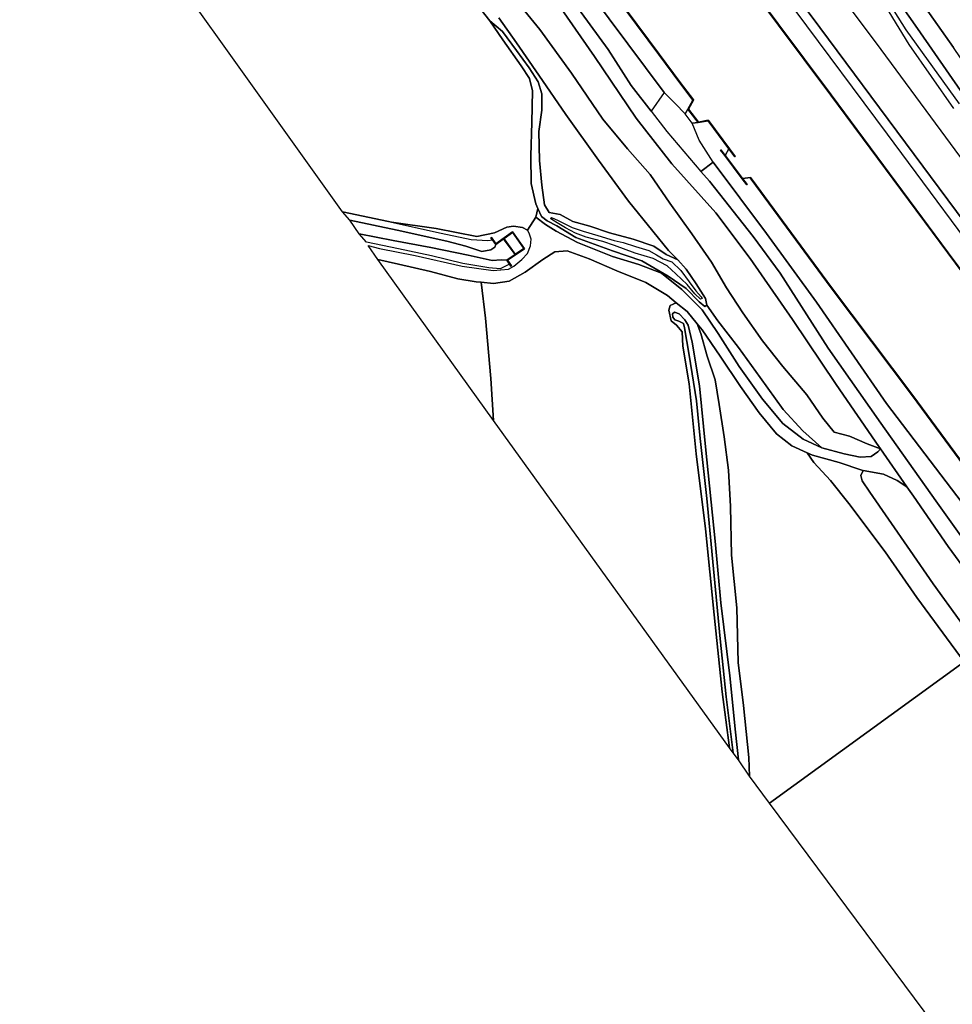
# Model space of a CAD drawing. Extents: x -26035517 to 31750492, y -9237385 to 8160032.
# Tile 264 of 298: x 28966191 to 29167820, y -5734461 to -5521582. Entities that reach past the tile are written whole.
import ezdxf

# ---------------------------------------------------------------- set-up
doc = ezdxf.new("R2010")
doc.units = 0
doc.layers.add('T-25', color=7, linetype='CONTINUOUS')

msp = doc.modelspace()

# ---------------------------------------------------------------- linework, layer by layer
at = {"layer": 'T-25', "color": 9}
for points in [[(29208194, -5574558, 13966), (29207340, -5574419, 13958), (29205314, -5573747, 13962), (29202950, -5572871, 13958), (29199531, -5570703, 13929), (29196818, -5567963, 13904), (29191385, -5561064, 13908), (29182118, -5548337, 13933), (29168075, -5527597, 14007), (29154252, -5507940, 13995), (29137120, -5483508, 14101), (29122438, -5462471, 14142), (29105234, -5437817, 14171), (29092875, -5420352, 14183), (29079268, -5401048, 14224), (29068021, -5384900, 14236), (29053424, -5363955, 14236), (29038658, -5343094, 14265), (29025225, -5323866, 14245), (29016823, -5311979, 14216)], [(29013436, -5314413, 14277), (29026442, -5332748, 14310), (29040953, -5353232, 14286), (29054032, -5371917, 14318), (29067228, -5390830, 14327), (29080111, -5409208, 14314), (29080124, -5409226, 14314), (29093704, -5428477, 14294), (29106204, -5446495, 14290), (29119830, -5465899, 14179), (29133656, -5485614, 14159), (29147055, -5504544, 14097), (29151455, -5510817, 14085), (29160330, -5523468, 14060), (29173306, -5542278, 14003), (29185279, -5559409, 13978), (29190915, -5567352, 13982), (29196661, -5573769, 13958), (29199670, -5575915, 13958), (29202527, -5577278, 14015), (29206241, -5578654, 14056), (29209888, -5579808, 14048), (29211873, -5580149, 13995)], [(29181429, -5580134, 15019), (29157697, -5548200, 14982), (29139181, -5523281, 14876), (29113090, -5488314, 14876), (29088683, -5455421, 14782), (29071826, -5432839, 14794), (29051388, -5405314, 14773), (29029456, -5375805, 14720), (29006127, -5344593, 14700), (28993844, -5328158, 14650), (29000084, -5323872, 14659), (29000084, -5323872, 14659), (29010093, -5337089, 14655), (29025017, -5357191, 14691), (29043049, -5381523, 14806), (29062351, -5407445, 14831), (29077081, -5427080, 14855), (29091212, -5446115, 14794), (29112204, -5474265, 14892), (29129267, -5497065, 14929), (29152337, -5528050, 14974), (29170633, -5552772, 14999)], [(29000084, -5323872, 14659), (29010093, -5337089, 14655), (29025017, -5357191, 14691), (29043049, -5381523, 14806), (29062351, -5407445, 14831), (29077081, -5427080, 14855), (29091212, -5446115, 14794), (29112204, -5474265, 14892), (29129267, -5497065, 14929), (29152337, -5528050, 14974), (29170633, -5552772, 14999), (29181368, -5567028, 15011), (29184769, -5570856, 14995), (29189219, -5575521, 14995), (29193903, -5580093, 15011), (29196093, -5582528, 14991), (29199216, -5586544, 15044), (29204314, -5593233, 14941), (29214587, -5606958, 14917), (29220158, -5614426, 14937), (29222344, -5617758, 14950), (29224367, -5621140, 15010)], [(28993844, -5328158, 14650), (29006127, -5344593, 14700), (29029456, -5375805, 14720), (29051388, -5405314, 14773), (29071826, -5432839, 14794), (29088683, -5455421, 14782), (29113090, -5488314, 14876), (29139181, -5523281, 14876), (29157697, -5548200, 14982), (29181429, -5580134, 15019), (29202279, -5608128, 15023), (29216370, -5627063, 15075)], [(29191806, -5605415, 13048), (29166940, -5571957, 13027), (29141637, -5537850, 13023), (29118812, -5507193, 13044), (29092928, -5472566, 13052), (29069525, -5440806, 13044), (29051477, -5416553, 13048), (29028855, -5386109, 13027), (29007482, -5357317, 13035), (28988572, -5331897, 13019), (28992258, -5329407, 14681), (28992258, -5329407, 14681), (29001620, -5342444, 14626), (29018651, -5365119, 14523), (29038905, -5392635, 14499), (29054609, -5414107, 14478), (29069140, -5433548, 14425), (29085202, -5454417, 14593), (29112896, -5491752, 14454), (29133755, -5519512, 14548), (29153720, -5546367, 14675), (29178326, -5579463, 14712)], [(28988564, -5331970, 13019), (29007442, -5357347, 13035), (29028815, -5386139, 13027), (29051437, -5416583, 13048), (29069485, -5440836, 13044), (29092888, -5472596, 13052), (29118772, -5507223, 13044), (29141597, -5537880, 13023), (29166900, -5571987, 13027), (29191766, -5605445, 13048), (29210752, -5631078, 13014)], [(28988572, -5331897, 13019), (29007482, -5357317, 13035), (29028855, -5386109, 13027), (29051477, -5416553, 13048), (29069525, -5440806, 13044), (29092928, -5472566, 13052), (29118812, -5507193, 13044), (29141637, -5537850, 13023), (29166940, -5571957, 13027), (29191806, -5605415, 13048), (29210792, -5631048, 13014)], [(29111838, -5538977, 12880), (29111754, -5538983, 13158), (29108939, -5535218, 13158), (29104360, -5529096, 13158), (29080641, -5497172, 13142), (29058869, -5467819, 13125), (29033946, -5434326, 13142), (29015874, -5410008, 13142), (28987953, -5372421, 13162), (28968534, -5346239, 13093)], [(29111794, -5538953, 13158), (29108979, -5535188, 13158), (29104400, -5529066, 13158), (29080681, -5497142, 13142), (29058909, -5467789, 13125), (29033986, -5434296, 13142), (29015914, -5409978, 13142), (28987993, -5372391, 13162), (28968594, -5346236, 13093)], [(29064875, -5518076, 13371), (29067809, -5521862, 13339), (29070661, -5525942, 13363), (29074630, -5531537, 13289), (29076445, -5534298, 13265), (29077069, -5536966, 13281), (29076913, -5543828, 13277), (29076665, -5551013, 13269), (29076797, -5556992, 13261), (29077776, -5561397, 13277), (29078208, -5562398, 13250), (29078208, -5562398, 13250), (29077775, -5564306, 13359), (29075965, -5567111, 13310), (29074862, -5566480, 13310), (29072986, -5566251, 13343), (29071513, -5566414, 13396), (29068808, -5567630, 13404), (29065056, -5568453, 13335), (29056237, -5566696, 13261), (29046571, -5565356, 13306), (29045915, -5565210, 13306), (29036007, -5563152, 13277), (28979544, -5484038, 13675)], [(29179743, -5653489, 15341), (29176035, -5647866, 15339), (29166933, -5635466, 15294), (29159418, -5624630, 15335), (29158015, -5622604, 15323), (29152307, -5614364, 15276), (29151955, -5613856, 15273), (29142732, -5600476, 15228), (29133250, -5586386, 15138), (29124150, -5573245, 15048), (29116714, -5563307, 14982), (29107177, -5552718, 14917), (29099486, -5542906, 14831), (29090469, -5529521, 14810), (29079781, -5514153, 14888), (29070024, -5500910, 14814), (29067425, -5497400, 14806)], [(29173412, -5622016, 12880), (29159280, -5602843, 12880), (29141733, -5579470, 12880), (29124395, -5555967, 12880), (29124192, -5555690, 12880), (29122466, -5555909, 12880), (29118729, -5550917, 12880), (29119531, -5549482, 12880), (29120803, -5551222, 12880), (29120883, -5551162, 12880), (29119674, -5549502, 12880), (29115075, -5543349, 12880), (29115026, -5543330, 12880), (29112933, -5543712, 12880), (29110793, -5540914, 12880), (29111838, -5538977, 12880), (29111834, -5538923, 12880), (29109019, -5535158, 12880), (29104440, -5529036, 12880), (29080721, -5497112, 12880)], [(29051068, -5498994, 13806), (29054206, -5502986, 13585), (29059753, -5510889, 13462), (29064875, -5518076, 13371), (29067809, -5521862, 13339)], [(29118732, -5507253, 12880), (29141557, -5537910, 12880), (29166860, -5572017, 12880), (29191726, -5605475, 12880)], [(29154252, -5507940, 13995), (29168075, -5527597, 14007)], [(29085795, -5510809, 14425), (29105538, -5537317, 14478), (29105538, -5537317, 14478), (29102694, -5541395, 14798), (29098373, -5535802, 14802), (29093453, -5528009, 14806), (29082302, -5512774, 14818)], [(29173306, -5542278, 14003), (29160330, -5523468, 14060), (29151455, -5510817, 14085)], [(29082302, -5512774, 14818), (29093453, -5528009, 14806), (29098373, -5535802, 14802), (29102694, -5541395, 14798), (29106078, -5545776, 14794), (29113484, -5554384, 14938), (29115308, -5556504, 14974), (29124787, -5568422, 15048), (29130605, -5576390, 15105), (29141002, -5592614, 15212), (29152338, -5608846, 15282), (29164226, -5625630, 15347), (29175210, -5640992, 15343)], [(29082302, -5512774, 14818), (29093453, -5528009, 14806), (29098373, -5535802, 14802), (29102694, -5541395, 14798), (29106078, -5545776, 14794), (29113484, -5554384, 14938), (29115308, -5556504, 14974), (29124787, -5568422, 15048), (29130605, -5576390, 15105), (29141002, -5592614, 15212), (29152338, -5608846, 15282), (29164226, -5625630, 15347), (29175210, -5640992, 15343)], [(29168149, -5540750, 14597), (29158525, -5526958, 14511), (29151185, -5514950, 14409), (29150522, -5513921, 14411), (29151208, -5513345, 14235), (29157746, -5523748, 14163), (29169280, -5539787, 14048)], [(29079781, -5514153, 14888), (29090469, -5529521, 14810), (29099486, -5542906, 14831), (29107177, -5552718, 14917), (29116714, -5563307, 14982), (29124150, -5573245, 15048), (29133250, -5586386, 15138), (29142732, -5600476, 15228), (29151955, -5613856, 15273), (29152307, -5614364, 15276), (29149377, -5613290, 15273), (29145564, -5611626, 15220), (29142308, -5610737, 15163), (29139824, -5607734, 15204), (29136373, -5602714, 15245), (29131184, -5596566, 15245), (29126784, -5591032, 15085), (29122550, -5584973, 14900), (29118997, -5579523, 14896), (29115744, -5573984, 14802), (29111505, -5567859, 14782), (29106752, -5561274, 14757), (29102502, -5555033, 14687), (29097610, -5549484, 14765), (29092288, -5543104, 14823), (29085472, -5533169, 14802), (29078632, -5523695, 14687), (29072831, -5516520, 14544)], [(29176035, -5647866, 15339), (29166933, -5635466, 15294), (29159418, -5624630, 15335), (29158015, -5622604, 15323), (29158015, -5622604, 15323), (29152307, -5614364, 15276), (29151955, -5613856, 15273), (29142732, -5600476, 15228), (29133250, -5586386, 15138), (29124150, -5573245, 15048), (29116714, -5563307, 14982), (29107177, -5552718, 14917), (29099486, -5542906, 14831), (29090469, -5529521, 14810), (29079781, -5514153, 14888)], [(29072831, -5516520, 14544), (29078632, -5523695, 14687), (29085472, -5533169, 14802), (29092288, -5543104, 14823), (29097610, -5549484, 14765), (29102502, -5555033, 14687), (29106752, -5561274, 14757), (29111505, -5567859, 14782), (29115744, -5573984, 14802), (29118997, -5579523, 14896), (29122550, -5584973, 14900), (29126784, -5591032, 15085), (29131184, -5596566, 15245), (29136373, -5602714, 15245), (29139824, -5607734, 15204), (29142308, -5610737, 15163), (29145564, -5611626, 15220), (29149377, -5613290, 15273), (29152307, -5614364, 15276), (29151751, -5614985, 15089), (29150273, -5616034, 14913), (29147903, -5616155, 14511), (29144413, -5615454, 14179), (29139639, -5614178, 13863), (29135516, -5610491, 13667), (29131270, -5605882, 13486), (29126286, -5598939, 13343), (29121602, -5592451, 13257), (29117138, -5586679, 13265), (29114779, -5583277, 13134), (29114429, -5581873, 13109), (29112457, -5578708, 13052), (29110251, -5575509, 12978), (29108502, -5573489, 12761), (29108502, -5573489, 12761), (29106431, -5571488, 12752), (29103085, -5567296, 12916), (29097843, -5560787, 13003), (29091360, -5551938, 12966), (29084245, -5542075, 12970), (29078458, -5533568, 13044), (29073614, -5526595, 13138), (29069766, -5521184, 13302)], [(29072831, -5516520, 14544), (29078632, -5523695, 14687), (29085472, -5533169, 14802), (29092288, -5543104, 14823), (29097610, -5549484, 14765), (29102502, -5555033, 14687), (29106752, -5561274, 14757), (29111505, -5567859, 14782), (29115744, -5573984, 14802), (29118997, -5579523, 14896), (29122550, -5584973, 14900), (29126784, -5591032, 15085), (29131184, -5596566, 15245), (29136373, -5602714, 15245), (29139824, -5607734, 15204), (29142308, -5610737, 15163), (29145564, -5611626, 15220), (29149377, -5613290, 15273), (29152307, -5614364, 15276), (29151751, -5614985, 15089), (29150273, -5616034, 14913), (29147903, -5616155, 14511), (29144413, -5615454, 14179), (29139639, -5614178, 13863), (29135516, -5610491, 13667), (29131270, -5605882, 13486), (29126286, -5598939, 13343), (29121602, -5592451, 13257), (29117138, -5586679, 13265), (29114779, -5583277, 13134), (29114429, -5581873, 13109), (29112457, -5578708, 13052), (29110251, -5575509, 12978), (29108502, -5573489, 12761), (29108502, -5573489, 12761), (29106431, -5571488, 12752), (29103085, -5567296, 12916), (29097843, -5560787, 13003), (29091360, -5551938, 12966), (29084245, -5542075, 12970), (29078458, -5533568, 13044), (29073614, -5526595, 13138), (29069766, -5521184, 13302)], [(29069766, -5521184, 13302), (29073614, -5526595, 13138), (29078458, -5533568, 13044), (29084245, -5542075, 12970), (29091360, -5551938, 12966), (29097843, -5560787, 13003), (29103085, -5567296, 12916), (29106431, -5571488, 12752), (29108502, -5573489, 12761), (29105926, -5572335, 12769), (29103295, -5570572, 12839), (29098852, -5569050, 12896), (29093731, -5567660, 12789), (29089426, -5566251, 12789), (29085772, -5565217, 12867), (29083044, -5563667, 12806), (29080697, -5563259, 12744), (29079659, -5561630, 12744), (29079082, -5557356, 12683), (29078543, -5552009, 12613), (29078463, -5545723, 12597), (29079076, -5541156, 12625), (29079054, -5537582, 12814), (29078319, -5534989, 12884), (29076309, -5531963, 12888), (29073631, -5528242, 12978), (29070568, -5524127, 13097), (29067809, -5521862, 13339), (29067809, -5521862, 13339), (29064875, -5518076, 13371)], [(29105538, -5537317, 14478), (29102694, -5541395, 14798)], [(29115075, -5543349, 12880), (29115044, -5543428, 13158), (29112891, -5543822, 14409), (29110675, -5540924, 14409), (29111754, -5538983, 13158)], [(29115035, -5543379, 13158), (29112912, -5543767, 14409), (29110734, -5540919, 14409), (29111765, -5539008, 13193)], [(29112891, -5543822, 14409), (29111552, -5543931, 14478), (29110095, -5541966, 14478), (29110675, -5540924, 14409)], [(29174783, -5632377, 14917), (29153566, -5604585, 15023), (29138433, -5582683, 14675), (29127659, -5567783, 14814), (29116154, -5552390, 14696), (29116154, -5552390, 14696), (29113105, -5547663, 14614), (29111552, -5543931, 14478), (29112891, -5543822, 14409), (29115044, -5543428, 13158), (29119531, -5549482, 12880), (29118729, -5550917, 12880), (29117759, -5549726, 13310), (29117681, -5549790, 13300), (29118651, -5550979, 13300), (29122386, -5555969, 13300), (29123391, -5557308, 13300), (29123471, -5557248, 13265), (29122466, -5555909, 12880), (29124192, -5555690, 12880), (29124112, -5555748, 13130), (29124315, -5556027, 13130), (29141653, -5579530, 13134), (29159200, -5602903, 13134), (29173332, -5622076, 13130)], [(29174783, -5632377, 14917), (29153566, -5604585, 15023), (29138433, -5582683, 14675), (29127659, -5567783, 14814), (29116154, -5552390, 14696), (29116154, -5552390, 14696), (29113105, -5547663, 14614), (29111552, -5543931, 14478), (29112891, -5543822, 14409), (29115044, -5543428, 13158), (29119531, -5549482, 12880), (29118729, -5550917, 12880), (29117759, -5549726, 13310), (29117681, -5549790, 13300), (29118651, -5550979, 13300), (29122386, -5555969, 13300), (29123391, -5557308, 13300), (29123471, -5557248, 13265), (29122466, -5555909, 12880), (29124192, -5555690, 12880), (29124112, -5555748, 13130), (29124315, -5556027, 13130), (29141653, -5579530, 13134), (29159200, -5602903, 13134), (29173332, -5622076, 13130)], [(29119531, -5549482, 12880), (29115044, -5543428, 13158)], [(29120843, -5551192, 13130), (29119571, -5549452, 13130), (29115069, -5543425, 13158)], [(29118729, -5550917, 12880), (29117759, -5549726, 13310), (29117681, -5549790, 13300), (29118651, -5550979, 13300), (29122386, -5555969, 13300), (29123391, -5557308, 13300), (29123471, -5557248, 13265), (29122466, -5555909, 12880)], [(29123431, -5557278, 13300), (29122426, -5555939, 13300), (29118690, -5550948, 13300), (29117720, -5549758, 13300)], [(29116154, -5552390, 14696), (29113484, -5554384, 14938)], [(29190949, -5645494, 13251), (29173332, -5622076, 13130), (29159200, -5602903, 13134), (29141653, -5579530, 13134), (29124315, -5556027, 13130), (29124112, -5555748, 13130), (29124192, -5555690, 12880)], [(29190989, -5645464, 13251), (29173372, -5622046, 13130), (29159240, -5602873, 13134), (29141693, -5579500, 13134), (29124355, -5555997, 13130), (29124152, -5555719, 13130)], [(29078208, -5562398, 13250), (29077775, -5564306, 13359)], [(29041544, -5570408, 13277), (29044003, -5571041, 13277), (29051672, -5572573, 13277), (29061884, -5574865, 13244), (29068525, -5575787, 13273), (29071859, -5575516, 13257), (29073019, -5574847, 13302), (29074772, -5573420, 13347), (29076003, -5572135, 13314), (29076636, -5570483, 13285), (29076743, -5569068, 13294), (29076372, -5567761, 13310), (29075965, -5567111, 13310), (29077775, -5564306, 13359), (29079883, -5565828, 13162), (29082168, -5567269, 13232), (29086789, -5569760, 13277), (29094348, -5572768, 13187), (29100069, -5574538, 13199), (29104942, -5576412, 13207), (29109372, -5579924, 13203), (29113731, -5584344, 13339), (29117177, -5589442, 13404), (29121756, -5596579, 13421), (29126810, -5603598, 13466), (29131188, -5608894, 13535), (29135573, -5612272, 13740), (29139639, -5614178, 13863), (29144413, -5615454, 14179), (29147903, -5616155, 14511), (29150273, -5616034, 14913), (29151751, -5614985, 15089), (29152307, -5614364, 15276)], [(29046571, -5565356, 13306), (29056237, -5566696, 13261), (29065056, -5568453, 13335), (29068808, -5567630, 13404), (29071513, -5566414, 13396), (29072986, -5566251, 13343), (29074862, -5566480, 13310), (29075965, -5567111, 13310)], [(29071486, -5573579, 11785), (29072103, -5574430, 13326), (29072407, -5574842, 13589), (29072487, -5574783, 13589), (29071628, -5573603, 13600), (29075318, -5571104, 13600), (29072740, -5567450, 13600), (29069127, -5570055, 13600), (29068165, -5568672, 13597), (29068083, -5568730, 13597), (29068380, -5569156, 13597), (29069103, -5570195, 11818)], [(29072447, -5574812, 13589), (29071557, -5573591, 13600), (29075248, -5571091, 14101), (29072728, -5567520, 14126), (29069115, -5570125, 13600), (29068124, -5568701, 13597)], [(29070914, -5568900, 13600), (29072716, -5567590, 13850), (29075178, -5571078, 13850), (29073408, -5572282, 13600), (29070914, -5568900, 13600)], [(29043638, -5573436, 13216), (29048076, -5574415, 13244), (29055037, -5576006, 13277), (29060881, -5577600, 13232), (29064894, -5578255, 13228), (29065953, -5578357, 13242), (29068653, -5578616, 13277), (29072027, -5578132, 13322), (29075462, -5576181, 13330), (29079324, -5573453, 13310), (29081876, -5571776, 13285), (29084581, -5571576, 13273), (29089345, -5573294, 13236), (29095325, -5575914, 13265), (29101526, -5578395, 13265), (29106225, -5581232, 13236), (29108125, -5582776, 13244), (29110467, -5584679, 13253), (29112656, -5587307, 13294), (29113749, -5588618, 13314), (29117607, -5594342, 13392), (29122054, -5600861, 13441), (29126050, -5606547, 13507), (29129800, -5611124, 13568), (29133103, -5613732, 13609), (29136439, -5615227, 13746), (29137602, -5615748, 13794), (29143346, -5617327, 14163), (29148243, -5618995, 14618), (29148533, -5619047, 14646), (29152975, -5619852, 15081), (29155866, -5621203, 15343), (29158015, -5622604, 15323)], [(29068633, -5608227, 13417), (29068017, -5599157, 13376), (29066907, -5586110, 13302), (29065953, -5578357, 13242)], [(29258082, -5865523, 13840), (29128275, -5690995, 13554), (29170405, -5660383, 13460), (29179975, -5675137, 13268), (29197089, -5699216, 13259), (29210222, -5716373, 13542), (29223964, -5735181, 13607)]]:
    msp.add_polyline3d(points, dxfattribs=at)
for points in [[(29210712, -5631108, 12880), (29191726, -5605475, 12880), (29166860, -5572017, 12880), (29141557, -5537910, 12880), (29118732, -5507253, 12880), (29092848, -5472626, 12880), (29069445, -5440866, 12880), (29051397, -5416613, 12880), (29028775, -5386169, 12880), (29007402, -5357377, 12880), (28988492, -5331957, 12990), (28988572, -5331897, 13019), (29007482, -5357317, 13035), (29028855, -5386109, 13027), (29051477, -5416553, 13048), (29069525, -5440806, 13044), (29092928, -5472566, 13052), (29118812, -5507193, 13044), (29141637, -5537850, 13023), (29166940, -5571957, 13027), (29191806, -5605415, 13048), (29210792, -5631048, 13014), (29210712, -5631108, 12880)], [(29105538, -5537317, 14478), (29085795, -5510809, 14425), (29065309, -5482050, 14605), (29043962, -5453777, 14454), (29026109, -5429638, 14589), (29005444, -5401380, 14343), (28985660, -5374252, 14298), (28966191, -5347701, 14206), (28968534, -5346239, 13093), (28987953, -5372421, 13162), (29015874, -5410008, 13142), (29033946, -5434326, 13142), (29058869, -5467819, 13125), (29080641, -5497172, 13142), (29104360, -5529096, 13158), (29108939, -5535218, 13158), (29111754, -5538983, 13158), (29110675, -5540924, 14409), (29110095, -5541966, 14478), (29107928, -5539727, 14478), (29105538, -5537317, 14478)], [(29105538, -5537317, 14478), (29085795, -5510809, 14425), (29065309, -5482050, 14605), (29043962, -5453777, 14454), (29026109, -5429638, 14589), (29005444, -5401380, 14343), (28985660, -5374252, 14298), (28966191, -5347701, 14206), (28968534, -5346239, 13093), (28987953, -5372421, 13162), (29015874, -5410008, 13142), (29033946, -5434326, 13142), (29058869, -5467819, 13125), (29080641, -5497172, 13142), (29104360, -5529096, 13158), (29108939, -5535218, 13158), (29111754, -5538983, 13158), (29110675, -5540924, 14409), (29110095, -5541966, 14478), (29107928, -5539727, 14478), (29105538, -5537317, 14478)], [(29111838, -5538977, 12880), (29111754, -5538983, 13158), (29108939, -5535218, 13158), (29104360, -5529096, 13158), (29080641, -5497172, 13142), (29058869, -5467819, 13125), (29033946, -5434326, 13142), (29015874, -5410008, 13142), (28987953, -5372421, 13162), (28968534, -5346239, 13093), (28968614, -5346179, 12990), (28988033, -5372361, 12880), (29015954, -5409948, 12880), (29034026, -5434266, 12880), (29058949, -5467759, 12880), (29080721, -5497112, 12880), (29104440, -5529036, 12880), (29109019, -5535158, 12880), (29111834, -5538923, 12880), (29111838, -5538977, 12880)], [(29078208, -5562398, 13250), (29077776, -5561397, 13277), (29076797, -5556992, 13261), (29076665, -5551013, 13269), (29076913, -5543828, 13277), (29077069, -5536966, 13281), (29076445, -5534298, 13265), (29074630, -5531537, 13289), (29070661, -5525942, 13363), (29067809, -5521862, 13339), (29070568, -5524127, 13097), (29073631, -5528242, 12978), (29076309, -5531963, 12888), (29078319, -5534989, 12884), (29079054, -5537582, 12814), (29079076, -5541156, 12625), (29078463, -5545723, 12597), (29078543, -5552009, 12613), (29079082, -5557356, 12683), (29079659, -5561630, 12744), (29080697, -5563259, 12744), (29083044, -5563667, 12806), (29085772, -5565217, 12867), (29089426, -5566251, 12789), (29093731, -5567660, 12789), (29098852, -5569050, 12896), (29103295, -5570572, 12839), (29105926, -5572335, 12769), (29108502, -5573489, 12761), (29110251, -5575509, 12978), (29112457, -5578708, 13052), (29114429, -5581873, 13109), (29114779, -5583277, 13134), (29114318, -5583607, 13154), (29113089, -5582575, 13158), (29110300, -5579694, 13130), (29106403, -5577039, 13097), (29100713, -5573701, 13109), (29094366, -5571579, 13138), (29086436, -5568707, 13150), (29082337, -5566182, 13138), (29080201, -5565059, 13105), (29078970, -5564165, 13203), (29078208, -5562398, 13250)], [(29078208, -5562398, 13250), (29077776, -5561397, 13277), (29076797, -5556992, 13261), (29076665, -5551013, 13269), (29076913, -5543828, 13277), (29077069, -5536966, 13281), (29076445, -5534298, 13265), (29074630, -5531537, 13289), (29070661, -5525942, 13363), (29067809, -5521862, 13339), (29070568, -5524127, 13097), (29073631, -5528242, 12978), (29076309, -5531963, 12888), (29078319, -5534989, 12884), (29079054, -5537582, 12814), (29079076, -5541156, 12625), (29078463, -5545723, 12597), (29078543, -5552009, 12613), (29079082, -5557356, 12683), (29079659, -5561630, 12744), (29080697, -5563259, 12744), (29083044, -5563667, 12806), (29085772, -5565217, 12867), (29089426, -5566251, 12789), (29093731, -5567660, 12789), (29098852, -5569050, 12896), (29103295, -5570572, 12839), (29105926, -5572335, 12769), (29108502, -5573489, 12761), (29110251, -5575509, 12978), (29112457, -5578708, 13052), (29114429, -5581873, 13109), (29114779, -5583277, 13134), (29114318, -5583607, 13154), (29113089, -5582575, 13158), (29110300, -5579694, 13130), (29106403, -5577039, 13097), (29100713, -5573701, 13109), (29094366, -5571579, 13138), (29086436, -5568707, 13150), (29082337, -5566182, 13138), (29080201, -5565059, 13105), (29078970, -5564165, 13203), (29078208, -5562398, 13250)], [(29115075, -5543349, 12880), (29115044, -5543428, 13158), (29112891, -5543822, 14409), (29110675, -5540924, 14409), (29111754, -5538983, 13158), (29111838, -5538977, 12880), (29110793, -5540914, 12880), (29112933, -5543712, 12880), (29115026, -5543330, 12880), (29115075, -5543349, 12880)], [(29111552, -5543931, 14478), (29110095, -5541966, 14478), (29110675, -5540924, 14409), (29112891, -5543822, 14409), (29111552, -5543931, 14478)], [(29119531, -5549482, 12880), (29115044, -5543428, 13158), (29115075, -5543349, 12880), (29119674, -5549502, 12880), (29120883, -5551162, 12880), (29120803, -5551222, 12880), (29119531, -5549482, 12880)], [(29122466, -5555909, 12880), (29123471, -5557248, 13265), (29123391, -5557308, 13300), (29122386, -5555969, 13300), (29118651, -5550979, 13300), (29117681, -5549790, 13300), (29117759, -5549726, 13310), (29118729, -5550917, 12880), (29122466, -5555909, 12880)], [(29116154, -5552390, 14696), (29127659, -5567783, 14814), (29138433, -5582683, 14675), (29153566, -5604585, 15023), (29174783, -5632377, 14917), (29187235, -5648234, 14790), (29182956, -5651348, 15313), (29175210, -5640992, 15343), (29164226, -5625630, 15347), (29152338, -5608846, 15282), (29141002, -5592614, 15212), (29130605, -5576390, 15105), (29124787, -5568422, 15048), (29115308, -5556504, 14974), (29113484, -5554384, 14938), (29116154, -5552390, 14696)], [(29191029, -5645434, 12880), (29190949, -5645494, 13251), (29173332, -5622076, 13130), (29159200, -5602903, 13134), (29141653, -5579530, 13134), (29124315, -5556027, 13130), (29124112, -5555748, 13130), (29124192, -5555690, 12880), (29124395, -5555967, 12880), (29141733, -5579470, 12880), (29159280, -5602843, 12880), (29173412, -5622016, 12880), (29191029, -5645434, 12880)], [(29078208, -5562398, 13250), (29078970, -5564165, 13203), (29080201, -5565059, 13105), (29082337, -5566182, 13138), (29086436, -5568707, 13150), (29094366, -5571579, 13138), (29100713, -5573701, 13109), (29106403, -5577039, 13097), (29110300, -5579694, 13130), (29113089, -5582575, 13158), (29114318, -5583607, 13154), (29114779, -5583277, 13134), (29117138, -5586679, 13265), (29121602, -5592451, 13257), (29126286, -5598939, 13343), (29131270, -5605882, 13486), (29135516, -5610491, 13667), (29139639, -5614178, 13863), (29135573, -5612272, 13740), (29131188, -5608894, 13535), (29126810, -5603598, 13466), (29121756, -5596579, 13421), (29117177, -5589442, 13404), (29113731, -5584344, 13339), (29109372, -5579924, 13203), (29104942, -5576412, 13207), (29100069, -5574538, 13199), (29094348, -5572768, 13187), (29086789, -5569760, 13277), (29082168, -5567269, 13232), (29079883, -5565828, 13162), (29077775, -5564306, 13359), (29078208, -5562398, 13250)], [(29037546, -5564918, 11863), (29036007, -5563152, 13277), (29045915, -5565210, 13306), (29046571, -5565356, 13306), (29057335, -5567753, 13298), (29063780, -5569134, 13355), (29067421, -5569335, 13417), (29068380, -5569156, 13597), (29069103, -5570195, 11818), (29068920, -5570765, 11851), (29068063, -5571341, 11851), (29066089, -5571697, 11851), (29062615, -5570530, 11851), (29058527, -5569455, 11863), (29047832, -5567070, 11871), (29037546, -5564918, 11863)], [(29041544, -5570408, 13277), (29044003, -5571041, 13277), (29051672, -5572573, 13277), (29061884, -5574865, 13244), (29068525, -5575787, 13273), (29071859, -5575516, 13257), (29073019, -5574847, 13302), (29074772, -5573420, 13347), (29076003, -5572135, 13314), (29076636, -5570483, 13285), (29076743, -5569068, 13294), (29076372, -5567761, 13310), (29075965, -5567111, 13310), (29077775, -5564306, 13359), (29079883, -5565828, 13162), (29082168, -5567269, 13232), (29086789, -5569760, 13277), (29094348, -5572768, 13187), (29100069, -5574538, 13199), (29104942, -5576412, 13207), (29109372, -5579924, 13203), (29113731, -5584344, 13339), (29117177, -5589442, 13404), (29121756, -5596579, 13421), (29126810, -5603598, 13466), (29131188, -5608894, 13535), (29135573, -5612272, 13740), (29139639, -5614178, 13863), (29144413, -5615454, 14179), (29147903, -5616155, 14511), (29150273, -5616034, 14913), (29151751, -5614985, 15089), (29152307, -5614364, 15276), (29158015, -5622604, 15323), (29155866, -5621203, 15343), (29152975, -5619852, 15081), (29148533, -5619047, 14646), (29148243, -5618995, 14618), (29143346, -5617327, 14163), (29137602, -5615748, 13794), (29136439, -5615227, 13746), (29133103, -5613732, 13609), (29129800, -5611124, 13568), (29126050, -5606547, 13507), (29122054, -5600861, 13441), (29117607, -5594342, 13392), (29113749, -5588618, 13314), (29112656, -5587307, 13294), (29110467, -5584679, 13253), (29108125, -5582776, 13244), (29106225, -5581232, 13236), (29101526, -5578395, 13265), (29095325, -5575914, 13265), (29089345, -5573294, 13236), (29084581, -5571576, 13273), (29081876, -5571776, 13285), (29079324, -5573453, 13310), (29075462, -5576181, 13330), (29072027, -5578132, 13322), (29068653, -5578616, 13277), (29065953, -5578357, 13242), (29064894, -5578255, 13228), (29060881, -5577600, 13232), (29055037, -5576006, 13277), (29048076, -5574415, 13244), (29043638, -5573436, 13216), (29041544, -5570408, 13277)], [(29099341, -5570645, 12621), (29102197, -5571450, 12621), (29103864, -5572444, 12621), (29105287, -5573303, 12720), (29107169, -5573920, 12716), (29109122, -5575803, 12744), (29110942, -5578260, 12847), (29112353, -5580181, 12904), (29113521, -5581466, 12929), (29113712, -5581846, 12929), (29113371, -5581971, 12929), (29112127, -5580886, 12904), (29110481, -5578856, 12843), (29108052, -5576498, 12785), (29106184, -5574785, 12785), (29103155, -5573219, 12658), (29099252, -5572050, 12609), (29094766, -5570421, 12617), (29092293, -5569503, 12621), (29088639, -5568625, 12584), (29086357, -5567763, 12593), (29084219, -5566588, 12629), (29082390, -5565525, 12662), (29081420, -5564923, 12650), (29080927, -5564597, 12609), (29081136, -5564341, 12593), (29082575, -5564978, 12593), (29085608, -5566503, 12597), (29088011, -5567335, 12601), (29091212, -5568217, 12625), (29094680, -5569317, 12613), (29096659, -5569773, 12613), (29099341, -5570645, 12621)], [(29039576, -5567880, 11863), (29037546, -5564918, 11863), (29047832, -5567070, 11871), (29058527, -5569455, 11863), (29062615, -5570530, 11851), (29066089, -5571697, 11851), (29068063, -5571341, 11851), (29068920, -5570765, 11851), (29069103, -5570195, 11818), (29070820, -5568947, 11818), (29073308, -5572337, 11780), (29071486, -5573579, 11785), (29070266, -5573472, 11842), (29068319, -5573632, 11842), (29063168, -5572492, 11834), (29055087, -5570858, 11842), (29046959, -5569317, 11859), (29039576, -5567880, 11863)], [(29039576, -5567880, 11863), (29046959, -5569317, 11859), (29055087, -5570858, 11842), (29063168, -5572492, 11834), (29068319, -5573632, 11842), (29070266, -5573472, 11842), (29071486, -5573579, 11785), (29072103, -5574430, 13326), (29070073, -5575414, 13302), (29067587, -5575233, 13302), (29062004, -5574271, 13289), (29055243, -5572601, 13281), (29048114, -5571156, 13289), (29041160, -5569680, 13277), (29039576, -5567880, 11863)], [(29072103, -5574430, 13326), (29071486, -5573579, 11785), (29073308, -5572337, 11780), (29070820, -5568947, 11818), (29069103, -5570195, 11818), (29068380, -5569156, 13597), (29068083, -5568730, 13597), (29068165, -5568672, 13597), (29069127, -5570055, 13600), (29072740, -5567450, 13600), (29075318, -5571104, 13600), (29071628, -5573603, 13600), (29072487, -5574783, 13589), (29072407, -5574842, 13589), (29072103, -5574430, 13326)], [(29070914, -5568900, 13600), (29072716, -5567590, 13850), (29075178, -5571078, 13850), (29073408, -5572282, 13600), (29070914, -5568900, 13600)], [(29119656, -5679032, 13445), (29068633, -5608227, 13417), (29068017, -5599157, 13376), (29066907, -5586110, 13302), (29065953, -5578357, 13242), (29068653, -5578616, 13277), (29072027, -5578132, 13322), (29075462, -5576181, 13330), (29079324, -5573453, 13310), (29081876, -5571776, 13285), (29084581, -5571576, 13273), (29089345, -5573294, 13236), (29095325, -5575914, 13265), (29101526, -5578395, 13265), (29106225, -5581232, 13236), (29108125, -5582776, 13244), (29106788, -5583348, 13171), (29106543, -5584386, 13207), (29107033, -5586684, 13244), (29108208, -5587643, 13253), (29109411, -5589091, 13253), (29109534, -5592140, 13257), (29110964, -5600310, 13265), (29112459, -5615475, 13310), (29114451, -5631639, 13322), (29116318, -5650230, 13371), (29118058, -5666914, 13433), (29119656, -5679032, 13445)], [(29068633, -5608227, 13417), (29043638, -5573436, 13216), (29048076, -5574415, 13244), (29055037, -5576006, 13277), (29060881, -5577600, 13232), (29064894, -5578255, 13228), (29065953, -5578357, 13242), (29066907, -5586110, 13302), (29068017, -5599157, 13376), (29068633, -5608227, 13417)], [(29120452, -5680101, 13175), (29119656, -5679032, 13445), (29118058, -5666914, 13433), (29116318, -5650230, 13371), (29114451, -5631639, 13322), (29112459, -5615475, 13310), (29110964, -5600310, 13265), (29109534, -5592140, 13257), (29109411, -5589091, 13253), (29108208, -5587643, 13253), (29107033, -5586684, 13244), (29106543, -5584386, 13207), (29106788, -5583348, 13171), (29108125, -5582776, 13244), (29110467, -5584679, 13253), (29112656, -5587307, 13294), (29113485, -5589415, 13339), (29114826, -5594317, 13343), (29116584, -5599447, 13371), (29117406, -5604782, 13462), (29118487, -5611755, 13519), (29119444, -5618974, 13544), (29119879, -5626852, 13540), (29120112, -5637346, 13523), (29121265, -5648734, 13576), (29121505, -5660595, 13576), (29122676, -5669888, 13593), (29123822, -5681124, 13650), (29124001, -5685112, 13593), (29121610, -5681583, 13183), (29120944, -5675650, 13146), (29119715, -5663466, 13056), (29117782, -5647673, 13023), (29116559, -5634337, 13019), (29114480, -5613953, 12933), (29113157, -5600767, 12822), (29111593, -5591270, 12765), (29110746, -5587621, 12687), (29110010, -5586481, 12638), (29108787, -5585159, 12560), (29107741, -5584794, 12486), (29107299, -5585180, 12470), (29107379, -5585867, 12470), (29107859, -5586492, 12494), (29108708, -5586735, 12515), (29109669, -5587250, 12642), (29109909, -5588230, 12699), (29110926, -5594129, 12810), (29112504, -5603989, 12912), (29113309, -5612098, 12916), (29114718, -5625100, 13011), (29116164, -5640318, 13023), (29117645, -5655447, 13044), (29118943, -5667982, 13085), (29120452, -5680101, 13175)], [(29120452, -5680101, 13175), (29119656, -5679032, 13445), (29118058, -5666914, 13433), (29116318, -5650230, 13371), (29114451, -5631639, 13322), (29112459, -5615475, 13310), (29110964, -5600310, 13265), (29109534, -5592140, 13257), (29109411, -5589091, 13253), (29108208, -5587643, 13253), (29107033, -5586684, 13244), (29106543, -5584386, 13207), (29106788, -5583348, 13171), (29108125, -5582776, 13244), (29110467, -5584679, 13253), (29112656, -5587307, 13294), (29113485, -5589415, 13339), (29114826, -5594317, 13343), (29116584, -5599447, 13371), (29117406, -5604782, 13462), (29118487, -5611755, 13519), (29119444, -5618974, 13544), (29119879, -5626852, 13540), (29120112, -5637346, 13523), (29121265, -5648734, 13576), (29121505, -5660595, 13576), (29122676, -5669888, 13593), (29123822, -5681124, 13650), (29124001, -5685112, 13593), (29121610, -5681583, 13183), (29120944, -5675650, 13146), (29119715, -5663466, 13056), (29117782, -5647673, 13023), (29116559, -5634337, 13019), (29114480, -5613953, 12933), (29113157, -5600767, 12822), (29111593, -5591270, 12765), (29110746, -5587621, 12687), (29110010, -5586481, 12638), (29108787, -5585159, 12560), (29107741, -5584794, 12486), (29107299, -5585180, 12470), (29107379, -5585867, 12470), (29107859, -5586492, 12494), (29108708, -5586735, 12515), (29109669, -5587250, 12642), (29109909, -5588230, 12699), (29110926, -5594129, 12810), (29112504, -5603989, 12912), (29113309, -5612098, 12916), (29114718, -5625100, 13011), (29116164, -5640318, 13023), (29117645, -5655447, 13044), (29118943, -5667982, 13085), (29120452, -5680101, 13175)], [(29120452, -5680101, 13175), (29118943, -5667982, 13085), (29117645, -5655447, 13044), (29116164, -5640318, 13023), (29114718, -5625100, 13011), (29113309, -5612098, 12916), (29112504, -5603989, 12912), (29110926, -5594129, 12810), (29109909, -5588230, 12699), (29109669, -5587250, 12642), (29108708, -5586735, 12515), (29107859, -5586492, 12494), (29107379, -5585867, 12470), (29107299, -5585180, 12470), (29107741, -5584794, 12486), (29108787, -5585159, 12560), (29110010, -5586481, 12638), (29110746, -5587621, 12687), (29111593, -5591270, 12765), (29113157, -5600767, 12822), (29114480, -5613953, 12933), (29116559, -5634337, 13019), (29117782, -5647673, 13023), (29119715, -5663466, 13056), (29120944, -5675650, 13146), (29121610, -5681583, 13183), (29120452, -5680101, 13175)], [(29124001, -5685112, 13593), (29123822, -5681124, 13650), (29122676, -5669888, 13593), (29121505, -5660595, 13576), (29121265, -5648734, 13576), (29120112, -5637346, 13523), (29119879, -5626852, 13540), (29119444, -5618974, 13544), (29118487, -5611755, 13519), (29117406, -5604782, 13462), (29116584, -5599447, 13371), (29114826, -5594317, 13343), (29113485, -5589415, 13339), (29112656, -5587307, 13294), (29113749, -5588618, 13314), (29117607, -5594342, 13392), (29122054, -5600861, 13441), (29126050, -5606547, 13507), (29129800, -5611124, 13568), (29133103, -5613732, 13609), (29136439, -5615227, 13746), (29137862, -5617313, 13609), (29141478, -5621230, 13404), (29145424, -5626174, 13179), (29153314, -5636612, 13326), (29160117, -5646491, 13310), (29170405, -5660383, 13460), (29128275, -5690995, 13554), (29124001, -5685112, 13593)], [(29148533, -5619047, 14646), (29148035, -5620138, 14946), (29148301, -5621313, 15003), (29149997, -5623763, 15036), (29154040, -5629600, 15003), (29158736, -5636347, 14884), (29163685, -5643551, 14855), (29169524, -5651648, 14892), (29174000, -5657745, 14879), (29170405, -5660383, 13460), (29160117, -5646491, 13310), (29153314, -5636612, 13326), (29145424, -5626174, 13179), (29141478, -5621230, 13404), (29137862, -5617313, 13609), (29136439, -5615227, 13746), (29137602, -5615748, 13794), (29143346, -5617327, 14163), (29148243, -5618995, 14618), (29148533, -5619047, 14646)], [(29148533, -5619047, 14646), (29152975, -5619852, 15081), (29155866, -5621203, 15343), (29158015, -5622604, 15323), (29159418, -5624630, 15335), (29166933, -5635466, 15294), (29176035, -5647866, 15339), (29179743, -5653489, 15341), (29174000, -5657745, 14879), (29169524, -5651648, 14892), (29163685, -5643551, 14855), (29158736, -5636347, 14884), (29154040, -5629600, 15003), (29149997, -5623763, 15036), (29148301, -5621313, 15003), (29148035, -5620138, 14946), (29148533, -5619047, 14646)]]:
    msp.add_polyline3d(points, close=True, dxfattribs=at)

doc.saveas('drawing.dxf')
